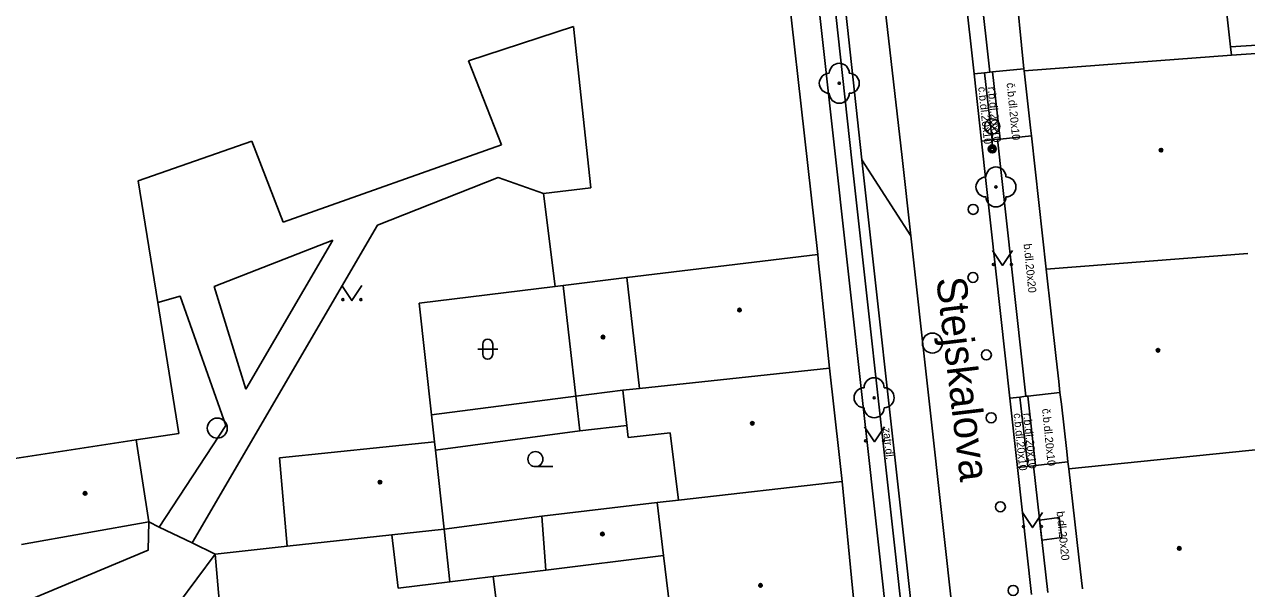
# Model space of a CAD drawing. Extents: x -596229 to -595156, y -1161237 to -1159376.
# Drawn here: x -595894 to -595832.9, y -1161198 to -1161169.8 of the extents above; entities that cross this region are included whole.
import ezdxf

# ---------------------------------------------------------------- set-up
doc = ezdxf.new("R2010")
doc.units = 0
for name, color, linetype in [('DOP - budovy nerozlisene - VP', 7, 'Continuous'), ('DOP - kresba z DSPS bez souradnic', 7, 'Continuous'), ('DOP - rozhrani ploch obecne', 7, 'Continuous'), ('Level 22', 7, 'Continuous'), ('Level 26', 7, 'Continuous'), ('Level 27', 7, 'Continuous'), ('Level 28', 7, 'Continuous'), ('Level 33', 7, 'Continuous'), ('Level 36', 7, 'Continuous'), ('Level 39', 7, 'Continuous'), ('Nazvy ulic', 7, 'Continuous'), ('Specificka linie pasportu komunikaci', 7, 'Continuous'), ('TM - budovy zdene_ betonove - VP', 7, 'Continuous'), ('TM - chodniky - VP', 7, 'Continuous'), ('TM - komunikace - VP', 7, 'Continuous'), ('TM - letecke snimky - pomocna linie', 7, 'Continuous'), ('TM - popis povrchu', 7, 'Continuous'), ('TM - rozhrani mezi zpev. plochami mezi sebou - VP', 7, 'Continuous'), ('TM - rozhrani ploch obecne - VP', 7, 'Continuous'), ('TM - vstup do budovy - zdene_ betonove', 7, 'Continuous')]:
    doc.layers.add(name, color=color, linetype=linetype)

msp = doc.modelspace()

# ---------------------------------------------------------------- linework, layer by layer
at = {"layer": 'DOP - budovy nerozlisene - VP'}
for points in [[(-595881.25, -1161191.5), (-595873.5, -1161190.69)], [(-595873.5, -1161190.69), (-595873.45, -1161191.11)], [(-595880.86, -1161195.9), (-595881.25, -1161191.5)], [(-595873.45, -1161191.11), (-595873.02, -1161195.05)], [(-595873.02, -1161195.05), (-595875.64, -1161195.34)], [(-595875.64, -1161195.34), (-595880.86, -1161195.9)]]:
    msp.add_lwpolyline(points, dxfattribs=at)
at = {"layer": 'DOP - kresba z DSPS bez souradnic'}
for points in [[(-595830.07, -1161170.73), (-595833.71, -1161170.95)], [(-595866.44, -1161188.42), (-595866.24, -1161190.15)], [(-595866.24, -1161190.15), (-595873.45, -1161191.11)], [(-595866.24, -1161190.15), (-595863.89, -1161189.88)], [(-595870.58, -1161197.42), (-595867.94, -1161197.1)]]:
    msp.add_lwpolyline(points, dxfattribs=at)
at = {"layer": 'DOP - rozhrani ploch obecne'}
for points in [[(-595867.48, -1161182.94), (-595874.27, -1161183.77)], [(-595874.27, -1161183.77), (-595873.65, -1161189.34)], [(-595873.65, -1161189.34), (-595866.44, -1161188.42)], [(-595873.65, -1161189.34), (-595873.5, -1161190.69)], [(-595868.14, -1161194.41), (-595873.02, -1161195.05)], [(-595880.86, -1161195.9), (-595884.47, -1161196.3)], [(-595875.32, -1161198.01), (-595875.64, -1161195.34)], [(-595884.47, -1161196.3), (-595883.54, -1161207.03)], [(-595872.73, -1161197.69), (-595875.32, -1161198.01)], [(-595870.58, -1161197.42), (-595872.73, -1161197.69)], [(-595870.01, -1161201.94), (-595870.58, -1161197.42)]]:
    msp.add_lwpolyline(points, dxfattribs=at)
at = {"layer": 'Level 22'}
for centre in [(-595853.27, -1161172.78), (-595845.44, -1161177.96), (-595851.53, -1161188.49)]:
    msp.add_circle(centre, 0.05, dxfattribs=at)
for centre, start, end in [((-595853.27, -1161172.28), 0, 180), ((-595853.77, -1161172.78), 90, 270), ((-595852.77, -1161172.78), 270, 90), ((-595853.27, -1161173.28), 180, 0), ((-595845.44, -1161177.46), 0, 180), ((-595845.94, -1161177.96), 90, 270), ((-595844.94, -1161177.96), 270, 90), ((-595845.44, -1161178.46), 180, 0), ((-595851.53, -1161187.99), 0, 180), ((-595852.03, -1161188.49), 90, 270), ((-595851.03, -1161188.49), 270, 90), ((-595851.53, -1161188.99), 180, 0)]:
    msp.add_arc(centre, 0.5, start, end, dxfattribs=at)
at = {"layer": 'Level 26'}
msp.add_lwpolyline([(-595843.142, -1161195.6), (-595842.15, -1161195.472), (-595842.278, -1161194.48), (-595843.27, -1161194.608)], close=True, dxfattribs=at)
at = {"layer": 'Level 27'}
for centre in [(-595848.62, -1161185.76), (-595884.36, -1161190.01)]:
    msp.add_circle(centre, 0.5, dxfattribs=at)
at = {"layer": 'Level 28'}
for centre in [(-595846.58, -1161179.08), (-595846.59, -1161182.48), (-595845.92, -1161186.35), (-595845.68, -1161189.49), (-595845.22, -1161193.94), (-595844.58, -1161198.12)]:
    msp.add_circle(centre, 0.25, dxfattribs=at)
at = {"layer": 'Level 33'}
for p, q in [((-595845.895, -1161175.2), (-595845.365, -1161174.67)), ((-595845.895, -1161174.67), (-595845.365, -1161175.2)), ((-595845.63, -1161175.31), (-595845.63, -1161176.06))]:
    msp.add_line(p, q, dxfattribs=at)
for centre, radius in [((-595845.63, -1161174.935), 0.375), ((-595845.63, -1161176.06), 0.2), ((-595845.63, -1161176.06), 0.145), ((-595845.63, -1161176.06), 0.0876)]:
    msp.add_circle(centre, radius, dxfattribs=at)
at = {"layer": 'Level 36'}
for p, q in [((-595871.346, -1161186.066), (-595870.346, -1161186.066)), ((-595871.096, -1161185.816), (-595871.096, -1161186.316)), ((-595870.596, -1161185.816), (-595870.596, -1161186.316)), ((-595868.46, -1161191.935), (-595867.585, -1161191.935))]:
    msp.add_line(p, q, dxfattribs=at)
for points in [[(-595845.62, -1161181.13), (-595845.12, -1161181.88), (-595844.62, -1161181.13)], [(-595878.13, -1161182.89), (-595877.63, -1161183.64), (-595877.13, -1161182.89)], [(-595852.01, -1161189.94), (-595851.51, -1161190.69), (-595851.01, -1161189.94)], [(-595844.12, -1161194.23), (-595843.62, -1161194.98), (-595843.12, -1161194.23)]]:
    msp.add_lwpolyline(points, dxfattribs=at)
for centre, radius in [((-595845.57, -1161181.83), 0.05), ((-595844.671, -1161181.83), 0.05), ((-595878.08, -1161183.59), 0.05), ((-595877.181, -1161183.59), 0.05), ((-595851.96, -1161190.64), 0.05), ((-595851.061, -1161190.64), 0.05), ((-595868.46, -1161191.56), 0.375), ((-595844.07, -1161194.93), 0.05), ((-595843.171, -1161194.93), 0.05)]:
    msp.add_circle(centre, radius, dxfattribs=at)
for centre, start, end in [((-595870.846, -1161185.816), 0, 180), ((-595870.846, -1161186.316), 180, 0)]:
    msp.add_arc(centre, 0.25, start, end, dxfattribs=at)
at = {"layer": 'Level 39'}
for centre, radius in [((-595837.19, -1161176.12), 0.09), ((-595837.19, -1161176.12), 0.0398), ((-595858.26, -1161184.11), 0.09), ((-595858.26, -1161184.11), 0.0398), ((-595865.08, -1161185.46), 0.09), ((-595865.08, -1161185.46), 0.0398), ((-595837.34, -1161186.12), 0.09), ((-595837.34, -1161186.12), 0.0398), ((-595857.62, -1161189.77), 0.09), ((-595857.62, -1161189.77), 0.0398), ((-595876.23, -1161192.71), 0.09), ((-595876.23, -1161192.71), 0.0398), ((-595890.97, -1161193.27), 0.09), ((-595890.97, -1161193.27), 0.0398), ((-595865.11, -1161195.3), 0.09), ((-595865.11, -1161195.3), 0.0398), ((-595836.28, -1161196.02), 0.09), ((-595836.28, -1161196.02), 0.0398), ((-595857.21, -1161197.87), 0.09), ((-595857.21, -1161197.87), 0.0398)]:
    msp.add_circle(centre, radius, dxfattribs=at)
at = {"layer": 'Specificka linie pasportu komunikaci'}
msp.add_lwpolyline([(-595852.14, -1161176.6), (-595849.7, -1161180.4)], dxfattribs=at)
at = {"layer": 'TM - budovy zdene_ betonove - VP'}
for points in [[(-595834.91, -1161160.1), (-595833.71, -1161170.95)], [(-595856.5, -1161162.2), (-595854.35, -1161181.33)], [(-595844.5, -1161167.48), (-595844.04, -1161172.05)], [(-595866.55, -1161169.94), (-595871.81, -1161171.66)], [(-595865.69, -1161178.01), (-595866.55, -1161169.94)], [(-595844.03, -1161172.16), (-595833.66, -1161171.37)], [(-595833.71, -1161170.95), (-595833.66, -1161171.37)], [(-595833.66, -1161171.37), (-595829.99, -1161171.12)], [(-595871.81, -1161171.66), (-595870.15, -1161175.86)], [(-595844.03, -1161172.16), (-595844.04, -1161172.05)], [(-595843.98, -1161172.6), (-595844.03, -1161172.16)], [(-595843.67, -1161175.4), (-595843.71, -1161175.01)], [(-595882.63, -1161175.67), (-595888.31, -1161177.65)], [(-595881.06, -1161179.72), (-595882.63, -1161175.67)], [(-595842.93, -1161182.07), (-595843.67, -1161175.4)], [(-595870.15, -1161175.86), (-595881.06, -1161179.72)], [(-595888.31, -1161177.65), (-595887.34, -1161183.73)], [(-595868.05, -1161178.28), (-595865.69, -1161178.01)], [(-595867.48, -1161182.94), (-595868.05, -1161178.28)], [(-595854.35, -1161181.33), (-595863.89, -1161182.49)], [(-595854.31, -1161181.77), (-595854.35, -1161181.33)], [(-595832.85, -1161181.29), (-595842.93, -1161182.07)], [(-595842.43, -1161186.53), (-595842.93, -1161182.07)], [(-595867.07, -1161182.89), (-595867.48, -1161182.94)], [(-595863.89, -1161182.49), (-595867.07, -1161182.89)], [(-595866.44, -1161188.42), (-595867.07, -1161182.89)], [(-595863.25, -1161188.03), (-595863.89, -1161182.49)], [(-595853.76, -1161187.01), (-595854.21, -1161182.66)], [(-595887.34, -1161183.73), (-595886.29, -1161190.27)], [(-595863.25, -1161188.03), (-595853.76, -1161187.01)], [(-595853.28, -1161191.32), (-595853.76, -1161187.01)], [(-595842.24, -1161188.23), (-595842.3, -1161187.68)], [(-595864.09, -1161188.12), (-595866.44, -1161188.42)], [(-595864.09, -1161188.12), (-595863.25, -1161188.03)], [(-595863.89, -1161189.88), (-595864.09, -1161188.12)], [(-595842.17, -1161188.82), (-595842.24, -1161188.23)], [(-595886.29, -1161190.27), (-595888.42, -1161190.6)], [(-595863.82, -1161190.48), (-595863.89, -1161189.88)], [(-595861.73, -1161190.24), (-595863.82, -1161190.48)], [(-595861.31, -1161193.61), (-595861.73, -1161190.24)], [(-595894.91, -1161191.59), (-595888.42, -1161190.6)], [(-595888.42, -1161190.6), (-595887.79, -1161194.69)], [(-595831.82, -1161191.03), (-595841.8, -1161192.05)], [(-595841.84, -1161191.69), (-595841.9, -1161191.17)], [(-595841.8, -1161192.05), (-595841.84, -1161191.69)], [(-595841.3, -1161196.46), (-595841.8, -1161192.05)], [(-595853.13, -1161192.67), (-595861.31, -1161193.61)], [(-595853.16, -1161192.37), (-595853.13, -1161192.67)], [(-595853.13, -1161192.67), (-595852.61, -1161198)], [(-595868.14, -1161194.41), (-595862.37, -1161193.73)], [(-595861.31, -1161193.61), (-595862.37, -1161193.73)], [(-595862.37, -1161193.73), (-595862.05, -1161196.37)], [(-595887.79, -1161194.69), (-595894.15, -1161195.83)], [(-595867.94, -1161197.1), (-595868.14, -1161194.41)], [(-595862.05, -1161196.37), (-595867.94, -1161197.1)], [(-595861.51, -1161200.89), (-595862.05, -1161196.37)], [(-595841.12, -1161198.04), (-595841.17, -1161197.63)]]:
    msp.add_lwpolyline(points, dxfattribs=at)
at = {"layer": 'TM - chodniky - VP'}
for points in [[(-595853.61, -1161175.11), (-595855.5, -1161158.1)], [(-595845.75, -1161172.22), (-595846.67, -1161164)], [(-595846.01, -1161172.25), (-595846.53, -1161172.3)], [(-595845.75, -1161172.22), (-595846.01, -1161172.25)], [(-595851.29, -1161195.99), (-595853.61, -1161175.11)], [(-595845.63, -1161175.61), (-595846.16, -1161175.67)], [(-595845.36, -1161175.58), (-595845.63, -1161175.61)], [(-595843.95, -1161188.42), (-595845.36, -1161175.58)], [(-595844.25, -1161188.46), (-595844.74, -1161188.51)], [(-595843.95, -1161188.42), (-595844.25, -1161188.46)], [(-595843.85, -1161191.92), (-595844.36, -1161191.98)], [(-595843.56, -1161191.89), (-595843.85, -1161191.92)], [(-595843.56, -1161191.89), (-595842.84, -1161198.23)], [(-595848.93, -1161217.52), (-595851.29, -1161195.99)]]:
    msp.add_lwpolyline(points, dxfattribs=at)
at = {"layer": 'TM - komunikace - VP'}
for points in [[(-595854.17, -1161157.84), (-595852.14, -1161176.6)], [(-595846.53, -1161172.3), (-595847.44, -1161164.08)], [(-595846.16, -1161175.67), (-595846.53, -1161172.3)], [(-595844.74, -1161188.51), (-595846.16, -1161175.67)], [(-595852.14, -1161176.6), (-595849.99, -1161195.95)], [(-595844.36, -1161191.98), (-595844.74, -1161188.51)], [(-595843.66, -1161198.32), (-595844.36, -1161191.98)], [(-595849.99, -1161195.95), (-595847.63, -1161217.38)]]:
    msp.add_lwpolyline(points, dxfattribs=at)
at = {"layer": 'TM - letecke snimky - pomocna linie'}
for points in [[(-595885.62, -1161195.74), (-595876.36, -1161179.87), (-595870.33, -1161177.49), (-595868.05, -1161178.28)], [(-595878.59, -1161180.61), (-595884.51, -1161182.94), (-595882.93, -1161188.07)], [(-595882.93, -1161188.07), (-595878.59, -1161180.61)], [(-595887.26, -1161194.95), (-595883.93, -1161189.87), (-595886.21, -1161183.42), (-595887.34, -1161183.73)], [(-595894.46, -1161198.89), (-595887.82, -1161196.11), (-595887.79, -1161194.69)], [(-595887.79, -1161194.69), (-595887.26, -1161194.95)], [(-595887.26, -1161194.95), (-595885.62, -1161195.74)], [(-595873.02, -1161195.05), (-595872.73, -1161197.69)], [(-595885.62, -1161195.74), (-595884.47, -1161196.3)], [(-595884.48, -1161218.62), (-595886.3, -1161198.78), (-595884.47, -1161196.3)]]:
    msp.add_lwpolyline(points, dxfattribs=at)
at = {"layer": 'TM - rozhrani mezi zpev. plochami mezi sebou - VP'}
for points in [[(-595852.57, -1161155.11), (-595850.13, -1161176.48)], [(-595844.04, -1161172.05), (-595845.61, -1161172.21)], [(-595845.63, -1161175.61), (-595846.01, -1161172.25)], [(-595845.61, -1161172.21), (-595845.75, -1161172.22)], [(-595845.23, -1161175.57), (-595845.61, -1161172.21)], [(-595845.23, -1161175.57), (-595845.36, -1161175.58)], [(-595843.67, -1161175.4), (-595845.23, -1161175.57)], [(-595850.13, -1161176.48), (-595849.7, -1161180.4)], [(-595849.7, -1161180.4), (-595848.01, -1161195.57)], [(-595844.25, -1161188.46), (-595843.85, -1161191.92)], [(-595843.85, -1161188.41), (-595843.95, -1161188.42)], [(-595842.24, -1161188.23), (-595843.85, -1161188.41)], [(-595843.85, -1161188.41), (-595843.46, -1161191.88)], [(-595843.46, -1161191.88), (-595843.56, -1161191.89)], [(-595841.84, -1161191.69), (-595843.46, -1161191.88)], [(-595848.01, -1161195.57), (-595845.61, -1161217.27)]]:
    msp.add_lwpolyline(points, dxfattribs=at)
at = {"layer": 'TM - rozhrani ploch obecne - VP'}
for points in [[(-595854.69, -1161157.9), (-595852.65, -1161176.65)], [(-595852.65, -1161176.65), (-595850.5, -1161196)], [(-595850.5, -1161196), (-595848.14, -1161217.43)]]:
    msp.add_lwpolyline(points, dxfattribs=at)
at = {"layer": 'TM - vstup do budovy - zdene_ betonove'}
for points in [[(-595843.98, -1161172.6), (-595843.71, -1161175.01)], [(-595854.31, -1161181.77), (-595854.21, -1161182.66)], [(-595842.43, -1161186.53), (-595842.3, -1161187.68)], [(-595842.17, -1161188.82), (-595841.9, -1161191.17)], [(-595853.28, -1161191.32), (-595853.16, -1161192.37)], [(-595841.3, -1161196.46), (-595841.17, -1161197.63)], [(-595852.61, -1161198), (-595852.51, -1161198.97)]]:
    msp.add_lwpolyline(points, dxfattribs=at)

# ---------------------------------------------------------------- texts
at = {"layer": 'Nazvy ulic'}
msp.add_text('Stejskalova', height=1.5, rotation=276.77277, dxfattribs=at).set_placement((-595848.431, -1161182.538))
at = {"layer": 'TM - popis povrchu'}
for s, rotation, p in [('č.b.dl.20x10', 276, (-595846.33, -1161172.97)), ('r.b.dl.20x10', 275.76181, (-595845.86, -1161172.97)), ('č.b.dl.20x10', 275.76181, (-595844.91, -1161172.77)), ('b.dl.20x20', 275.76181, (-595844.06, -1161180.81)), ('č.b.dl.20x10', 275.76181, (-595843.14, -1161189.05)), ('č.b.dl.20x10', 275.76181, (-595844.56, -1161189.28)), ('r.b.dl.20x10', 275.76181, (-595844.08, -1161189.27)), ('zatr.dl.', 275.78609, (-595851.09, -1161190.01)), ('b.dl.20x20', 275.76181, (-595842.41, -1161194.18))]:
    msp.add_text(s, height=0.4, rotation=rotation, dxfattribs=at).set_placement(p)

doc.saveas('drawing.dxf')
